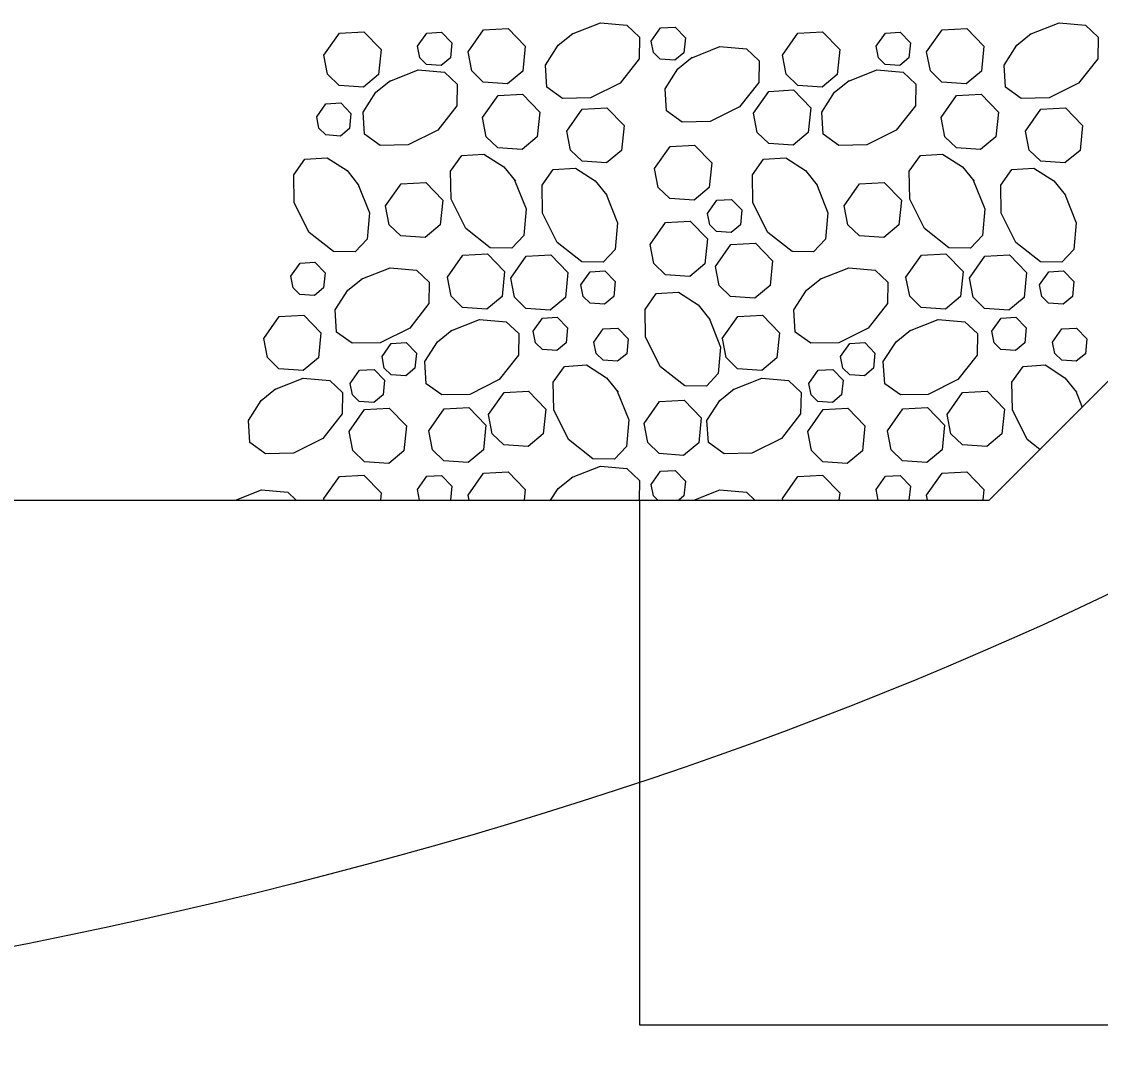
# Model space of a CAD drawing. Extents: x 636530 to 644067, y 294168 to 299122.
# Drawn here: x 638685.41 to 638704.22, y 296052.31 to 296070.4 of the extents above; entities that cross this region are included whole.
import ezdxf

# ---------------------------------------------------------------- set-up
doc = ezdxf.new("R2010")
doc.units = 0
doc.layers.add('1', color=7, linetype='Continuous')

msp = doc.modelspace()

# ---------------------------------------------------------------- linework, layer by layer
at = {"layer": '1'}
for p, q in [((638702.282, 296062.058), (638724.634, 296084.409)), ((638625.218, 296062.058), (638702.282, 296062.058)), ((638696.186, 296062.058), (638696.186, 296052.914)), ((638696.186, 296052.914), (638708.378, 296052.914))]:
    msp.add_line(p, q, dxfattribs=at)
for points in [[(638695.001, 296070.177), (638695.504, 296070.376), (638695.966, 296070.336), (638696.186, 296070.127), (638696.179, 296069.752), (638695.846, 296069.326), (638695.331, 296069.069), (638694.845, 296069.06), (638694.572, 296069.254), (638694.546, 296069.641), (638694.768, 296069.987), (638695.022, 296070.19)], [(638702.997, 296070.177), (638703.5, 296070.376), (638703.962, 296070.336), (638704.181, 296070.127), (638704.175, 296069.752), (638703.841, 296069.326), (638703.326, 296069.069), (638702.84, 296069.06), (638702.567, 296069.254), (638702.541, 296069.641), (638702.763, 296069.987), (638703.017, 296070.19)], [(638690.684, 296069.813), (638690.953, 296070.195), (638691.382, 296070.22), (638691.681, 296069.91), (638691.637, 296069.477), (638691.372, 296069.256), (638690.948, 296069.287), (638690.749, 296069.48), (638690.684, 296069.813)], [(638692.315, 296069.97), (638692.477, 296070.199), (638692.734, 296070.214), (638692.914, 296070.028), (638692.888, 296069.768), (638692.729, 296069.636), (638692.474, 296069.654), (638692.354, 296069.77), (638692.316, 296069.97)], [(638693.197, 296069.871), (638693.466, 296070.253), (638693.895, 296070.278), (638694.193, 296069.968), (638694.15, 296069.535), (638693.885, 296069.314), (638693.461, 296069.345), (638693.262, 296069.538), (638693.197, 296069.871)], [(638696.389, 296070.058), (638696.551, 296070.288), (638696.808, 296070.302), (638696.987, 296070.117), (638696.961, 296069.857), (638696.802, 296069.724), (638696.548, 296069.743), (638696.428, 296069.859), (638696.389, 296070.058)], [(638698.679, 296069.813), (638698.948, 296070.195), (638699.377, 296070.22), (638699.676, 296069.91), (638699.633, 296069.477), (638699.368, 296069.256), (638698.944, 296069.287), (638698.744, 296069.48), (638698.679, 296069.813)], [(638700.311, 296069.97), (638700.472, 296070.199), (638700.73, 296070.214), (638700.909, 296070.028), (638700.883, 296069.768), (638700.724, 296069.636), (638700.469, 296069.654), (638700.35, 296069.77), (638700.311, 296069.97)], [(638701.192, 296069.871), (638701.461, 296070.253), (638701.89, 296070.278), (638702.189, 296069.968), (638702.146, 296069.535), (638701.88, 296069.314), (638701.457, 296069.345), (638701.257, 296069.538), (638701.192, 296069.871)], [(638697.086, 296069.764), (638697.589, 296069.963), (638698.051, 296069.923), (638698.271, 296069.714), (638698.264, 296069.339), (638697.93, 296068.913), (638697.415, 296068.656), (638696.93, 296068.647), (638696.657, 296068.841), (638696.631, 296069.228), (638696.852, 296069.574), (638697.106, 296069.777)], [(638691.824, 296069.357), (638692.327, 296069.556), (638692.789, 296069.516), (638693.008, 296069.308), (638693.001, 296068.933), (638692.668, 296068.507), (638692.153, 296068.249), (638691.667, 296068.24), (638691.394, 296068.435), (638691.368, 296068.821), (638691.59, 296069.167), (638691.844, 296069.37)], [(638699.819, 296069.357), (638700.322, 296069.556), (638700.784, 296069.516), (638701.004, 296069.308), (638700.997, 296068.933), (638700.663, 296068.507), (638700.148, 296068.249), (638699.663, 296068.24), (638699.389, 296068.435), (638699.364, 296068.821), (638699.585, 296069.167), (638699.839, 296069.37)], [(638698.173, 296068.801), (638698.442, 296069.183), (638698.871, 296069.208), (638699.17, 296068.898), (638699.127, 296068.465), (638698.862, 296068.244), (638698.438, 296068.275), (638698.238, 296068.468), (638698.173, 296068.801)], [(638693.45, 296068.726), (638693.719, 296069.108), (638694.148, 296069.133), (638694.446, 296068.823), (638694.403, 296068.39), (638694.138, 296068.169), (638693.714, 296068.2), (638693.515, 296068.393), (638693.45, 296068.726)], [(638701.445, 296068.726), (638701.714, 296069.108), (638702.143, 296069.133), (638702.442, 296068.823), (638702.399, 296068.39), (638702.133, 296068.169), (638701.71, 296068.2), (638701.51, 296068.393), (638701.445, 296068.726)], [(638690.558, 296068.739), (638690.719, 296068.968), (638690.977, 296068.983), (638691.156, 296068.797), (638691.13, 296068.537), (638690.971, 296068.405), (638690.717, 296068.423), (638690.597, 296068.539), (638690.558, 296068.739)], [(638694.92, 296068.491), (638695.189, 296068.874), (638695.618, 296068.898), (638695.917, 296068.589), (638695.873, 296068.155), (638695.608, 296067.935), (638695.184, 296067.965), (638694.985, 296068.159), (638694.92, 296068.491)], [(638702.915, 296068.491), (638703.184, 296068.874), (638703.614, 296068.898), (638703.912, 296068.589), (638703.869, 296068.155), (638703.604, 296067.935), (638703.18, 296067.965), (638702.98, 296068.159), (638702.916, 296068.491)], [(638696.449, 296067.841), (638696.718, 296068.223), (638697.147, 296068.248), (638697.446, 296067.938), (638697.402, 296067.505), (638697.137, 296067.284), (638696.713, 296067.315), (638696.514, 296067.508), (638696.449, 296067.841)], [(638694.009, 296067.636), (638694.209, 296067.133), (638694.169, 296066.671), (638693.96, 296066.451), (638693.585, 296066.458), (638693.159, 296066.791), (638692.901, 296067.307), (638692.893, 296067.792), (638693.087, 296068.065), (638693.474, 296068.091), (638693.82, 296067.87), (638694.022, 296067.616)], [(638702.005, 296067.636), (638702.204, 296067.133), (638702.164, 296066.671), (638701.955, 296066.451), (638701.58, 296066.458), (638701.154, 296066.791), (638700.897, 296067.307), (638700.888, 296067.792), (638701.082, 296068.065), (638701.469, 296068.091), (638701.815, 296067.87), (638702.018, 296067.616)], [(638691.276, 296067.571), (638691.476, 296067.068), (638691.436, 296066.606), (638691.227, 296066.386), (638690.852, 296066.393), (638690.426, 296066.726), (638690.168, 296067.241), (638690.16, 296067.727), (638690.354, 296068), (638690.741, 296068.026), (638691.087, 296067.804), (638691.289, 296067.55)], [(638699.272, 296067.571), (638699.471, 296067.068), (638699.431, 296066.606), (638699.222, 296066.386), (638698.847, 296066.393), (638698.421, 296066.726), (638698.164, 296067.241), (638698.155, 296067.727), (638698.349, 296068), (638698.736, 296068.026), (638699.082, 296067.804), (638699.285, 296067.55)], [(638695.604, 296067.392), (638695.803, 296066.889), (638695.763, 296066.427), (638695.554, 296066.207), (638695.179, 296066.214), (638694.753, 296066.547), (638694.496, 296067.063), (638694.487, 296067.548), (638694.681, 296067.821), (638695.068, 296067.847), (638695.414, 296067.626), (638695.617, 296067.372)], [(638703.599, 296067.392), (638703.798, 296066.889), (638703.759, 296066.427), (638703.55, 296066.207), (638703.175, 296066.214), (638702.749, 296066.547), (638702.491, 296067.063), (638702.483, 296067.548), (638702.677, 296067.821), (638703.063, 296067.847), (638703.409, 296067.626), (638703.612, 296067.372)], [(638691.759, 296067.19), (638692.028, 296067.573), (638692.458, 296067.597), (638692.756, 296067.288), (638692.713, 296066.854), (638692.448, 296066.634), (638692.024, 296066.664), (638691.824, 296066.858), (638691.76, 296067.19)], [(638699.755, 296067.19), (638700.024, 296067.573), (638700.453, 296067.597), (638700.752, 296067.288), (638700.708, 296066.854), (638700.443, 296066.634), (638700.019, 296066.664), (638699.82, 296066.858), (638699.755, 296067.19)], [(638697.373, 296067.057), (638697.534, 296067.287), (638697.792, 296067.301), (638697.971, 296067.116), (638697.945, 296066.855), (638697.786, 296066.723), (638697.531, 296066.742), (638697.412, 296066.858), (638697.373, 296067.057)], [(638696.374, 296066.513), (638696.642, 296066.895), (638697.072, 296066.92), (638697.37, 296066.61), (638697.327, 296066.176), (638697.062, 296065.956), (638696.638, 296065.987), (638696.438, 296066.18), (638696.374, 296066.512)], [(638697.51, 296066.133), (638697.779, 296066.515), (638698.208, 296066.54), (638698.507, 296066.23), (638698.463, 296065.797), (638698.198, 296065.576), (638697.774, 296065.607), (638697.575, 296065.8), (638697.51, 296066.133)], [(638690.107, 296065.961), (638690.268, 296066.191), (638690.526, 296066.205), (638690.705, 296066.02), (638690.679, 296065.759), (638690.52, 296065.627), (638690.266, 296065.645), (638690.146, 296065.761), (638690.107, 296065.961)], [(638692.836, 296065.943), (638693.104, 296066.326), (638693.534, 296066.35), (638693.832, 296066.041), (638693.789, 296065.607), (638693.524, 296065.387), (638693.1, 296065.417), (638692.901, 296065.611), (638692.836, 296065.943)], [(638693.942, 296065.927), (638694.211, 296066.309), (638694.64, 296066.334), (638694.939, 296066.024), (638694.895, 296065.591), (638694.63, 296065.37), (638694.206, 296065.401), (638694.007, 296065.594), (638693.942, 296065.927)], [(638700.831, 296065.943), (638701.1, 296066.326), (638701.529, 296066.35), (638701.828, 296066.041), (638701.784, 296065.607), (638701.519, 296065.387), (638701.095, 296065.417), (638700.896, 296065.611), (638700.831, 296065.943)], [(638701.937, 296065.927), (638702.206, 296066.309), (638702.635, 296066.334), (638702.934, 296066.024), (638702.891, 296065.591), (638702.625, 296065.37), (638702.202, 296065.401), (638702.002, 296065.594), (638701.937, 296065.927)], [(638691.336, 296065.908), (638691.839, 296066.108), (638692.301, 296066.068), (638692.52, 296065.859), (638692.513, 296065.484), (638692.18, 296065.058), (638691.665, 296064.8), (638691.179, 296064.792), (638690.906, 296064.986), (638690.88, 296065.373), (638691.102, 296065.718), (638691.356, 296065.921)], [(638695.165, 296065.809), (638695.327, 296066.038), (638695.584, 296066.053), (638695.763, 296065.867), (638695.737, 296065.607), (638695.578, 296065.475), (638695.324, 296065.493), (638695.204, 296065.609), (638695.165, 296065.809)], [(638699.331, 296065.908), (638699.834, 296066.108), (638700.296, 296066.068), (638700.516, 296065.859), (638700.509, 296065.484), (638700.175, 296065.058), (638699.66, 296064.8), (638699.175, 296064.792), (638698.901, 296064.986), (638698.876, 296065.373), (638699.097, 296065.718), (638699.351, 296065.921)], [(638703.161, 296065.809), (638703.322, 296066.038), (638703.58, 296066.053), (638703.759, 296065.867), (638703.733, 296065.607), (638703.574, 296065.475), (638703.319, 296065.493), (638703.2, 296065.609), (638703.161, 296065.809)], [(638697.401, 296065.228), (638697.6, 296064.725), (638697.56, 296064.263), (638697.352, 296064.043), (638696.977, 296064.05), (638696.55, 296064.384), (638696.293, 296064.899), (638696.284, 296065.384), (638696.479, 296065.658), (638696.865, 296065.684), (638697.211, 296065.462), (638697.414, 296065.208)], [(638689.634, 296064.874), (638689.903, 296065.257), (638690.332, 296065.281), (638690.631, 296064.972), (638690.588, 296064.538), (638690.322, 296064.318), (638689.898, 296064.348), (638689.699, 296064.542), (638689.634, 296064.874)], [(638694.333, 296065.002), (638694.494, 296065.231), (638694.752, 296065.246), (638694.931, 296065.06), (638694.905, 296064.8), (638694.746, 296064.668), (638694.492, 296064.686), (638694.372, 296064.802), (638694.333, 296065.002)], [(638697.629, 296064.874), (638697.898, 296065.257), (638698.328, 296065.281), (638698.626, 296064.972), (638698.583, 296064.538), (638698.318, 296064.318), (638697.894, 296064.348), (638697.694, 296064.542), (638697.63, 296064.874)], [(638702.328, 296065.002), (638702.49, 296065.231), (638702.747, 296065.246), (638702.926, 296065.06), (638702.901, 296064.8), (638702.741, 296064.668), (638702.487, 296064.686), (638702.367, 296064.802), (638702.329, 296065.002)], [(638692.896, 296065.01), (638693.399, 296065.209), (638693.861, 296065.169), (638694.081, 296064.96), (638694.074, 296064.585), (638693.741, 296064.159), (638693.226, 296063.902), (638692.74, 296063.893), (638692.467, 296064.087), (638692.441, 296064.474), (638692.663, 296064.82), (638692.917, 296065.022)], [(638695.392, 296064.813), (638695.554, 296065.042), (638695.811, 296065.057), (638695.99, 296064.871), (638695.964, 296064.611), (638695.805, 296064.479), (638695.551, 296064.497), (638695.431, 296064.613), (638695.392, 296064.812)], [(638700.892, 296065.01), (638701.395, 296065.209), (638701.857, 296065.169), (638702.077, 296064.96), (638702.07, 296064.585), (638701.736, 296064.159), (638701.221, 296063.902), (638700.736, 296063.893), (638700.462, 296064.087), (638700.436, 296064.474), (638700.658, 296064.82), (638700.912, 296065.022)], [(638703.388, 296064.813), (638703.549, 296065.042), (638703.807, 296065.057), (638703.986, 296064.871), (638703.96, 296064.611), (638703.801, 296064.479), (638703.546, 296064.497), (638703.427, 296064.613), (638703.388, 296064.812)], [(638691.698, 296064.56), (638691.859, 296064.79), (638692.117, 296064.805), (638692.296, 296064.619), (638692.27, 296064.359), (638692.111, 296064.226), (638691.856, 296064.245), (638691.737, 296064.361), (638691.698, 296064.56)], [(638699.693, 296064.56), (638699.854, 296064.79), (638700.112, 296064.805), (638700.291, 296064.619), (638700.265, 296064.359), (638700.106, 296064.226), (638699.852, 296064.245), (638699.732, 296064.361), (638699.693, 296064.56)], [(638691.143, 296064.094), (638691.304, 296064.323), (638691.562, 296064.338), (638691.741, 296064.152), (638691.715, 296063.892), (638691.556, 296063.76), (638691.301, 296063.778), (638691.182, 296063.894), (638691.143, 296064.094)], [(638695.799, 296063.959), (638695.998, 296063.456), (638695.958, 296062.994), (638695.749, 296062.774), (638695.374, 296062.781), (638694.948, 296063.115), (638694.691, 296063.63), (638694.682, 296064.115), (638694.876, 296064.389), (638695.263, 296064.415), (638695.609, 296064.193), (638695.812, 296063.939)], [(638699.138, 296064.094), (638699.3, 296064.323), (638699.557, 296064.338), (638699.736, 296064.152), (638699.71, 296063.892), (638699.551, 296063.76), (638699.297, 296063.778), (638699.177, 296063.894), (638699.138, 296064.094)], [(638703.165, 296062.941), (638702.944, 296063.115), (638702.686, 296063.63), (638702.678, 296064.115), (638702.872, 296064.389), (638703.259, 296064.415), (638703.604, 296064.193), (638703.807, 296063.939)], [(638689.822, 296063.985), (638690.325, 296064.184), (638690.787, 296064.144), (638691.007, 296063.935), (638691, 296063.56), (638690.666, 296063.134), (638690.151, 296062.877), (638689.666, 296062.868), (638689.393, 296063.062), (638689.367, 296063.449), (638689.588, 296063.795), (638689.842, 296063.998)], [(638697.817, 296063.985), (638698.321, 296064.184), (638698.783, 296064.144), (638699.002, 296063.935), (638698.995, 296063.56), (638698.662, 296063.134), (638698.147, 296062.877), (638697.661, 296062.868), (638697.388, 296063.062), (638697.362, 296063.449), (638697.584, 296063.795), (638697.838, 296063.998)], [(638693.555, 296063.549), (638693.824, 296063.932), (638694.253, 296063.957), (638694.552, 296063.647), (638694.509, 296063.213), (638694.243, 296062.993), (638693.82, 296063.024), (638693.62, 296063.217), (638693.555, 296063.549)], [(638701.551, 296063.549), (638701.819, 296063.932), (638702.249, 296063.957), (638702.547, 296063.647), (638702.504, 296063.213), (638702.239, 296062.993), (638701.815, 296063.024), (638701.616, 296063.217), (638701.551, 296063.549)], [(638703.794, 296063.959), (638703.905, 296063.68)], [(638696.267, 296063.395), (638696.536, 296063.778), (638696.965, 296063.802), (638697.263, 296063.493), (638697.22, 296063.059), (638696.955, 296062.838), (638696.531, 296062.869), (638696.332, 296063.062), (638696.267, 296063.395)], [(638691.125, 296063.253), (638691.394, 296063.636), (638691.823, 296063.66), (638692.122, 296063.351), (638692.078, 296062.917), (638691.813, 296062.696), (638691.389, 296062.727), (638691.19, 296062.921), (638691.125, 296063.253)], [(638692.512, 296063.269), (638692.781, 296063.651), (638693.211, 296063.676), (638693.509, 296063.367), (638693.466, 296062.933), (638693.201, 296062.712), (638692.777, 296062.743), (638692.577, 296062.936), (638692.513, 296063.269)], [(638699.12, 296063.253), (638699.389, 296063.636), (638699.819, 296063.66), (638700.117, 296063.351), (638700.074, 296062.917), (638699.809, 296062.696), (638699.385, 296062.727), (638699.185, 296062.921), (638699.121, 296063.253)], [(638700.508, 296063.269), (638700.777, 296063.651), (638701.206, 296063.676), (638701.504, 296063.367), (638701.461, 296062.933), (638701.196, 296062.712), (638700.772, 296062.743), (638700.573, 296062.936), (638700.508, 296063.269)], [(638695.001, 296062.451), (638695.504, 296062.65), (638695.966, 296062.61), (638696.186, 296062.402), (638696.18, 296062.058)], [(638690.684, 296062.087), (638690.953, 296062.469), (638691.382, 296062.494), (638691.681, 296062.184), (638691.668, 296062.058)], [(638692.315, 296062.244), (638692.477, 296062.474), (638692.734, 296062.488), (638692.914, 296062.303), (638692.889, 296062.058)], [(638693.197, 296062.145), (638693.466, 296062.528), (638693.895, 296062.552), (638694.193, 296062.243), (638694.175, 296062.058)], [(638694.637, 296062.058), (638694.768, 296062.261), (638695.022, 296062.464)], [(638696.389, 296062.332), (638696.551, 296062.562), (638696.808, 296062.577), (638696.987, 296062.391), (638696.961, 296062.131), (638696.874, 296062.058)], [(638698.679, 296062.087), (638698.948, 296062.469), (638699.377, 296062.494), (638699.676, 296062.184), (638699.663, 296062.058)], [(638700.311, 296062.244), (638700.472, 296062.474), (638700.73, 296062.488), (638700.909, 296062.303), (638700.884, 296062.058)], [(638701.192, 296062.145), (638701.461, 296062.528), (638701.89, 296062.552), (638702.189, 296062.243), (638702.17, 296062.058)], [(638689.141, 296062.058), (638689.594, 296062.237), (638690.056, 296062.197), (638690.203, 296062.058)], [(638692.352, 296062.058), (638692.316, 296062.244)], [(638696.506, 296062.058), (638696.428, 296062.133), (638696.389, 296062.332)], [(638697.136, 296062.058), (638697.589, 296062.237), (638698.051, 296062.197), (638698.198, 296062.058)], [(638700.347, 296062.058), (638700.311, 296062.244)], [(638690.69, 296062.058), (638690.684, 296062.087)], [(638693.214, 296062.058), (638693.197, 296062.145)], [(638698.685, 296062.058), (638698.679, 296062.087)], [(638701.209, 296062.058), (638701.192, 296062.145)]]:
    msp.add_lwpolyline(points, dxfattribs=at)
msp.add_ellipse((638664.495, 296083.359), major_axis=(-59.16, 0), ratio=0.524808, dxfattribs=at)

doc.saveas('drawing.dxf')
